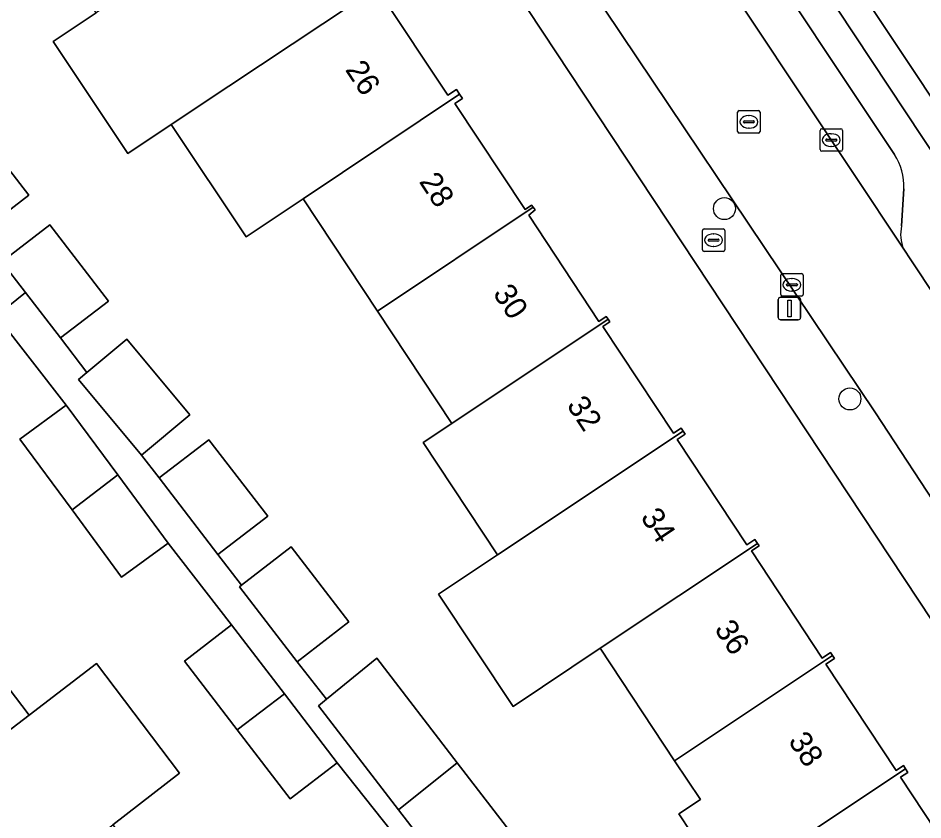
# Model space of a CAD drawing. Extents: x 160030 to 160839, y 385325 to 386450.
# Drawn here: x 160609.22 to 160649.5, y 385616.75 to 385652.45 of the extents above; entities that cross this region are included whole.
import ezdxf

# ---------------------------------------------------------------- set-up
doc = ezdxf.new("R2010")
doc.units = 0
for name, color, linetype in [('IMGEO_Boom', 7, 'Continuous'), ('IMGEO_Brandkraan', 7, 'Continuous'), ('IMGEO_Erf', 7, 'Continuous'), ('IMGEO_Groenvoorziening', 7, 'Continuous'), ('IMGEO_Kolk', 7, 'Continuous'), ('IMGEO_Lichtmast', 7, 'Continuous'), ('IMGEO_Pand', 7, 'Continuous'), ('IMGEO_Pand_nummerreeks', 7, 'Continuous'), ('IMGEO_Parkeervlak_open', 7, 'Continuous'), ('IMGEO_Rijbaan_lokaal_open', 7, 'Continuous'), ('IMGEO_Rioolput', 7, 'Continuous'), ('IMGEO_Voetpad_open', 7, 'Continuous')]:
    doc.layers.add(name, color=color, linetype=linetype)

msp = doc.modelspace()

# ---------------------------------------------------------------- linework, layer by layer
at = {"layer": 'IMGEO_Boom'}
for centre in [(160640.667, 385643.973), (160646.252, 385635.498)]:
    msp.add_circle(centre, 0.489, dxfattribs=at)
at = {"layer": 'IMGEO_Brandkraan'}
for p, q in [((160639.683, 385642.142), (160639.683, 385642.994)), ((160639.758, 385643.068), (160640.61, 385643.068)), ((160640.684, 385642.994), (160640.684, 385642.142)), ((160639.942, 385642.562), (160639.942, 385642.574)), ((160640.38, 385642.525), (160639.982, 385642.525)), ((160639.985, 385642.611), (160640.383, 385642.611)), ((160640.171, 385642.848), (160640.196, 385642.848)), ((160640.426, 385642.574), (160640.426, 385642.562)), ((160640.194, 385642.288), (160640.169, 385642.288)), ((160640.61, 385642.068), (160639.758, 385642.068))]:
    msp.add_line(p, q, dxfattribs=at)
for points in [[(160639.683, 385642.142), (160639.683, 385642.994)], [(160639.758, 385643.068), (160640.61, 385643.068)], [(160640.684, 385642.994), (160640.684, 385642.142)], [(160640.61, 385642.068), (160639.758, 385642.068)]]:
    msp.add_lwpolyline(points, dxfattribs=at)
for centre, radius, start, end in [((160639.76, 385642.992), 0.0765, 91.552, 178.448), ((160639.76, 385642.992), 0.0765, 91.552, 178.448), ((160640.608, 385642.992), 0.0765, 1.552, 88.448), ((160640.608, 385642.992), 0.0765, 1.552, 88.448), ((160639.982, 385642.571), 0.0403, 85.8775, 175.7526), ((160639.979, 385642.561), 0.0366, 178.938, 274.7102), ((160640.383, 385642.568), 0.043, 264.8664, 352.4533), ((160640.387, 385642.573), 0.0386, 1.7309, 96.639), ((160639.76, 385642.144), 0.0765, 181.552, 268.448), ((160639.76, 385642.144), 0.0765, 181.552, 268.448), ((160640.608, 385642.144), 0.0765, 271.552, 358.448), ((160640.608, 385642.144), 0.0765, 271.552, 358.448)]:
    msp.add_arc(centre, radius, start, end, dxfattribs=at)
for centre, major_axis, ratio, start_param, end_param in [((160640.17, 385642.568), (-0.387, 0.002), 0.722429, 4.712389, 7.853982), ((160640.195, 385642.568), (-0.39, 0.002), 0.717154, 1.570796, 4.712389)]:
    msp.add_ellipse(centre, major_axis=major_axis, ratio=ratio, start_param=start_param, end_param=end_param, dxfattribs=at)
at = {"layer": 'IMGEO_Erf'}
for points in [[(160659.826, 385610.631), (160621.392, 385668.766)], [(160627.937, 385626.799), (160630.57, 385628.555), (160627.261, 385633.561), (160628.524, 385634.404), (160625.216, 385639.409), (160621.908, 385644.414), (160619.368, 385642.72), (160616.039, 385647.713), (160614.103, 385646.422), (160610.775, 385651.413), (160612.692, 385652.691), (160609.279, 385657.852), (160612.187, 385659.774), (160611.298, 385661.118), (160603.086, 385654.896)], [(160625.341, 385653.57), (160628.351, 385649.016), (160628.738, 385649.272), (160628.877, 385649.062), (160629, 385648.875), (160628.665, 385648.653), (160631.788, 385643.928), (160632.08, 385644.129), (160632.152, 385644.033), (160632.236, 385643.921), (160631.953, 385643.683), (160635.082, 385638.95), (160635.406, 385639.163), (160635.484, 385639.045), (160635.564, 385638.924), (160635.26, 385638.724), (160638.402, 385633.97), (160638.741, 385634.194), (160638.828, 385634.063), (160638.918, 385633.927), (160638.564, 385633.693), (160641.667, 385628.998), (160642.023, 385629.233), (160642.139, 385629.058), (160642.207, 385628.955), (160641.868, 385628.73), (160645.02, 385623.961), (160645.389, 385624.207), (160645.478, 385624.074), (160645.567, 385623.941), (160645.183, 385623.685), (160648.309, 385618.954), (160648.638, 385619.171), (160648.73, 385619.031), (160648.837, 385618.869), (160648.507, 385618.651), (160651.627, 385613.931)], [(160607.09, 385647.935), (160609.693, 385644.576), (160607.597, 385642.952)], [(160608.502, 385641.607), (160610.64, 385643.246), (160613.239, 385639.854), (160611.101, 385638.215), (160612.276, 385636.681), (160614.056, 385638.165), (160616.865, 385634.793), (160614.711, 385632.998), (160615.496, 385631.977), (160617.712, 385633.681), (160620.334, 385630.271), (160618.118, 385628.566), (160619.165, 385627.205), (160621.382, 385628.909), (160623.952, 385625.567), (160621.648, 385623.795), (160622.953, 385622.127), (160625.189, 385623.958), (160628.775, 385619.296), (160631.364, 385615.929)], [(160626.283, 385615.686), (160623.427, 385619.301), (160621.33, 385617.695), (160618.98, 385620.762), (160616.63, 385623.828), (160618.727, 385625.435), (160615.895, 385629.081), (160613.831, 385627.56), (160611.62, 385630.561), (160609.302, 385633.707), (160611.366, 385635.227), (160608.251, 385639.212)], [(160640.827, 385613.692), (160638.629, 385617.018), (160639.594, 385617.656), (160638.45, 385619.387), (160635.141, 385624.393), (160633.878, 385623.55), (160631.267, 385621.807), (160627.937, 385626.799)], [(160606.006, 385626.286), (160609.719, 385621.412), (160612.714, 385623.713), (160616.406, 385618.828), (160613.432, 385616.537), (160617.145, 385611.662), (160620.948, 385606.669), (160615.13, 385602.205), (160618.999, 385597.196), (160621.346, 385599.064), (160625.08, 385594.175), (160622.696, 385592.354), (160620.807, 385590.841), (160624.639, 385585.808), (160618.564, 385581.181), (160614.731, 385586.213), (160611.004, 385591.106), (160607.169, 385596.142)]]:
    msp.add_lwpolyline(points, dxfattribs=at)
at = {"layer": 'IMGEO_Groenvoorziening'}
msp.add_lwpolyline([(160648.485, 385651.012), (160616.883, 385698.474), (160614.43, 385696.632), (160630.346, 385672.612), (160632.833, 385672.296), (160651, 385644.852), (160650.423, 385642.196), (160652.095, 385639.654), (160654.828, 385641.486)], close=True, dxfattribs=at)
at = {"layer": 'IMGEO_Kolk'}
for p, q in [((160644.922, 385646.598), (160644.922, 385647.45)), ((160644.997, 385647.524), (160645.849, 385647.524)), ((160645.923, 385647.45), (160645.923, 385646.598)), ((160645.181, 385647.018), (160645.181, 385647.03)), ((160645.619, 385646.981), (160645.221, 385646.981)), ((160645.224, 385647.067), (160645.622, 385647.067)), ((160645.41, 385647.304), (160645.435, 385647.304)), ((160645.665, 385647.03), (160645.665, 385647.018)), ((160645.849, 385646.524), (160644.997, 385646.524)), ((160645.433, 385646.744), (160645.408, 385646.744)), ((160643.171, 385640.154), (160643.171, 385641.006)), ((160643.246, 385641.08), (160644.098, 385641.08)), ((160644.172, 385641.006), (160644.172, 385640.154)), ((160643.43, 385640.574), (160643.43, 385640.586)), ((160643.868, 385640.537), (160643.47, 385640.537)), ((160643.473, 385640.623), (160643.871, 385640.623)), ((160643.659, 385640.86), (160643.684, 385640.86)), ((160643.914, 385640.586), (160643.914, 385640.574)), ((160644.098, 385640.08), (160643.246, 385640.08)), ((160643.682, 385640.3), (160643.657, 385640.3))]:
    msp.add_line(p, q, dxfattribs=at)
for points in [[(160644.922, 385646.598), (160644.922, 385647.45)], [(160644.997, 385647.524), (160645.849, 385647.524)], [(160645.923, 385647.45), (160645.923, 385646.598)], [(160645.849, 385646.524), (160644.997, 385646.524)], [(160643.171, 385640.154), (160643.171, 385641.006)], [(160643.246, 385641.08), (160644.098, 385641.08)], [(160644.172, 385641.006), (160644.172, 385640.154)], [(160644.098, 385640.08), (160643.246, 385640.08)]]:
    msp.add_lwpolyline(points, dxfattribs=at)
for centre, radius, start, end in [((160644.999, 385647.448), 0.0765, 91.552, 178.448), ((160644.999, 385647.448), 0.0765, 91.552, 178.448), ((160645.847, 385647.448), 0.0765, 1.552, 88.448), ((160645.847, 385647.448), 0.0765, 1.552, 88.448), ((160645.221, 385647.027), 0.0403, 85.8775, 175.7526), ((160645.218, 385647.017), 0.0366, 178.938, 274.7102), ((160645.622, 385647.024), 0.043, 264.8664, 352.4533), ((160645.626, 385647.029), 0.0386, 1.7309, 96.639), ((160644.999, 385646.6), 0.0765, 181.552, 268.448), ((160644.999, 385646.6), 0.0765, 181.552, 268.448), ((160645.847, 385646.6), 0.0765, 271.552, 358.448), ((160645.847, 385646.6), 0.0765, 271.552, 358.448), ((160643.248, 385641.004), 0.0765, 91.552, 178.448), ((160643.248, 385641.004), 0.0765, 91.552, 178.448), ((160644.096, 385641.004), 0.0765, 1.552, 88.448), ((160644.096, 385641.004), 0.0765, 1.552, 88.448), ((160643.47, 385640.583), 0.0403, 85.8775, 175.7526), ((160643.467, 385640.573), 0.0366, 178.938, 274.7102), ((160643.871, 385640.58), 0.043, 264.8664, 352.4533), ((160643.875, 385640.585), 0.0386, 1.7309, 96.639), ((160643.248, 385640.156), 0.0765, 181.552, 268.448), ((160643.248, 385640.156), 0.0765, 181.552, 268.448), ((160644.096, 385640.156), 0.0765, 271.552, 358.448), ((160644.096, 385640.156), 0.0765, 271.552, 358.448)]:
    msp.add_arc(centre, radius, start, end, dxfattribs=at)
for centre, major_axis, ratio, start_param, end_param in [((160645.409, 385647.024), (-0.387, 0.002), 0.722429, 4.712389, 7.853982), ((160645.434, 385647.024), (-0.39, 0.002), 0.717154, 1.570796, 4.712389), ((160643.658, 385640.58), (-0.387, 0.002), 0.722429, 4.712389, 7.853982), ((160643.683, 385640.58), (-0.39, 0.002), 0.717154, 1.570796, 4.712389)]:
    msp.add_ellipse(centre, major_axis=major_axis, ratio=ratio, start_param=start_param, end_param=end_param, dxfattribs=at)
at = {"layer": 'IMGEO_Lichtmast'}
for p, q in [((160643.066, 385639.122), (160643.066, 385639.922)), ((160643.066, 385639.922), (160643.066, 385639.122)), ((160643.166, 385640.022), (160643.956, 385640.022)), ((160643.956, 385640.022), (160643.166, 385640.022)), ((160644.056, 385639.922), (160644.056, 385639.122)), ((160644.056, 385639.122), (160644.056, 385639.922)), ((160643.956, 385639.022), (160643.166, 385639.022)), ((160643.166, 385639.022), (160643.956, 385639.022))]:
    msp.add_line(p, q, dxfattribs=at)
msp.add_lwpolyline([(160643.486, 385639.897), (160643.636, 385639.897), (160643.636, 385639.147), (160643.486, 385639.147), (160643.486, 385639.897)], dxfattribs=at)
for centre, start, end in [((160643.166, 385639.922), 90, 180), ((160643.166, 385639.922), 90, 180), ((160643.956, 385639.922), 0, 90), ((160643.956, 385639.922), 360, 90), ((160643.166, 385639.122), 180, 270), ((160643.166, 385639.122), 180, 270), ((160643.956, 385639.122), 270, 0), ((160643.956, 385639.122), 270, 0)]:
    msp.add_arc(centre, 0.1, start, end, dxfattribs=at)
at = {"layer": 'IMGEO_Pand'}
for points in [[(160621.921, 385658.677), (160622.349, 385658.96), (160622.27, 385659.079), (160615.29, 385654.424), (160613.162, 385653.005), (160613.029, 385652.916), (160612.692, 385652.691), (160610.775, 385651.413), (160614.103, 385646.422), (160616.039, 385647.713), (160618.599, 385649.42), (160625.605, 385654.091), (160625.534, 385654.199), (160625.079, 385653.899)], [(160625.341, 385653.57), (160625.765, 385653.85), (160625.605, 385654.091), (160618.599, 385649.42), (160616.039, 385647.713), (160619.368, 385642.72), (160621.908, 385644.414), (160628.877, 385649.062), (160628.738, 385649.272), (160628.351, 385649.016)], [(160632.152, 385644.033), (160632.08, 385644.129), (160631.788, 385643.928), (160628.665, 385648.653), (160629, 385648.875), (160628.877, 385649.062), (160621.908, 385644.414), (160625.216, 385639.409)], [(160605.011, 385646.289), (160607.597, 385642.952), (160609.693, 385644.576), (160607.09, 385647.935)], [(160635.484, 385639.045), (160635.406, 385639.163), (160635.082, 385638.95), (160631.953, 385643.683), (160632.236, 385643.921), (160632.152, 385644.033), (160625.216, 385639.409), (160628.524, 385634.404)], [(160608.502, 385641.607), (160609.556, 385640.232), (160611.101, 385638.215), (160613.239, 385639.854), (160610.64, 385643.246)], [(160628.524, 385634.404), (160627.261, 385633.561), (160630.57, 385628.555), (160638.828, 385634.063), (160638.741, 385634.194), (160638.402, 385633.97), (160635.26, 385638.724), (160635.564, 385638.924), (160635.484, 385639.045)], [(160614.056, 385638.165), (160612.276, 385636.681), (160611.902, 385636.37), (160614.711, 385632.998), (160616.865, 385634.793)], [(160611.62, 385630.561), (160613.66, 385632.115), (160611.366, 385635.227), (160609.302, 385633.707)], [(160642.139, 385629.058), (160642.023, 385629.233), (160641.667, 385628.998), (160638.564, 385633.693), (160638.918, 385633.927), (160638.828, 385634.063), (160630.57, 385628.555), (160627.937, 385626.799), (160631.267, 385621.807), (160633.878, 385623.55), (160635.141, 385624.393)], [(160615.496, 385631.977), (160618.118, 385628.566), (160620.334, 385630.271), (160617.712, 385633.681)], [(160613.66, 385632.115), (160611.62, 385630.561), (160613.831, 385627.56), (160615.895, 385629.081)], [(160619.165, 385627.205), (160619.077, 385627.137), (160621.648, 385623.795), (160623.952, 385625.567), (160621.382, 385628.909)], [(160641.868, 385628.73), (160642.207, 385628.955), (160642.139, 385629.058), (160635.141, 385624.393), (160638.45, 385619.387), (160645.478, 385624.074), (160645.389, 385624.207), (160645.02, 385623.961)], [(160600.173, 385621.844), (160603.885, 385616.969), (160609.719, 385621.412), (160606.006, 385626.286)], [(160618.98, 385620.762), (160621.081, 385622.363), (160618.727, 385625.435), (160616.63, 385623.828)], [(160625.189, 385623.958), (160622.953, 385622.127), (160622.6, 385621.838), (160626.163, 385617.205), (160628.775, 385619.296)], [(160648.73, 385619.031), (160648.638, 385619.171), (160648.309, 385618.954), (160645.183, 385623.685), (160645.567, 385623.941), (160645.478, 385624.074), (160638.45, 385619.387), (160639.594, 385617.656), (160638.629, 385617.018), (160640.827, 385613.692), (160641.792, 385614.33), (160641.758, 385614.382)], [(160609.719, 385621.412), (160603.885, 385616.969), (160607.598, 385612.094), (160613.432, 385616.537), (160616.406, 385618.828), (160612.714, 385623.713)], [(160621.081, 385622.363), (160618.98, 385620.762), (160621.33, 385617.695), (160623.427, 385619.301)], [(160628.775, 385619.296), (160626.163, 385617.205), (160628.712, 385613.89), (160629.016, 385614.124), (160631.364, 385615.929)], [(160648.507, 385618.651), (160648.837, 385618.869), (160648.73, 385619.031), (160641.758, 385614.382), (160641.792, 385614.33), (160645.067, 385609.376), (160652.037, 385614.024), (160651.955, 385614.147), (160651.627, 385613.931)]]:
    msp.add_lwpolyline(points, close=True, dxfattribs=at)
at = {"layer": 'IMGEO_Parkeervlak_open'}
for points in [[(160629.364, 385671.157), (160629.498, 385670.969), (160630.463, 385669.611), (160639.565, 385655.842), (160648.648, 385642.168)], [(160648.235, 385646.379), (160641.221, 385656.94), (160633.105, 385669.21)], [(160648.556, 385643.204), (160648.649, 385644.855)]]:
    msp.add_lwpolyline(points, dxfattribs=at)
for centre, radius, start, end in [((160646.141, 385644.992), 2.512, 356.8743, 33.5214), ((160650.158, 385642.824), 1.646, 166.6614, 203.4881)]:
    msp.add_arc(centre, radius, start, end, dxfattribs=at)
at = {"layer": 'IMGEO_Rijbaan_lokaal_open'}
for points in [[(160620.236, 385684.545), (160613.639, 385694.478), (160609.621, 385691.591), (160610.687, 385690.145), (160620.364, 385675.2), (160621.083, 385674.122), (160623.693, 385670.21), (160625.269, 385667.847), (160632.506, 385657.062), (160647.398, 385634.883), (160650.521, 385630.106)], [(160655.171, 385632.345), (160654.566, 385633.256), (160648.969, 385641.684), (160648.648, 385642.168), (160639.565, 385655.842), (160630.463, 385669.611), (160629.498, 385670.969), (160629.364, 385671.157), (160624.662, 385677.777), (160620.236, 385684.545)], [(160608.374, 385639.308), (160609.556, 385640.232), (160608.502, 385641.607)]]:
    msp.add_lwpolyline(points, dxfattribs=at)
at = {"layer": 'IMGEO_Rioolput'}
for p, q in [((160641.254, 385647.408), (160641.254, 385648.26)), ((160641.329, 385648.334), (160642.181, 385648.334)), ((160642.255, 385648.26), (160642.255, 385647.408)), ((160641.513, 385647.828), (160641.513, 385647.84)), ((160641.951, 385647.791), (160641.553, 385647.791)), ((160641.556, 385647.877), (160641.954, 385647.877)), ((160641.742, 385648.114), (160641.767, 385648.114)), ((160641.997, 385647.84), (160641.997, 385647.828)), ((160642.181, 385647.334), (160641.329, 385647.334)), ((160641.765, 385647.554), (160641.74, 385647.554))]:
    msp.add_line(p, q, dxfattribs=at)
for points in [[(160641.254, 385647.408), (160641.254, 385648.26)], [(160641.329, 385648.334), (160642.181, 385648.334)], [(160642.255, 385648.26), (160642.255, 385647.408)], [(160642.181, 385647.334), (160641.329, 385647.334)]]:
    msp.add_lwpolyline(points, dxfattribs=at)
for centre, radius, start, end in [((160641.331, 385648.258), 0.0765, 91.552, 178.448), ((160641.331, 385648.258), 0.0765, 91.552, 178.448), ((160642.179, 385648.258), 0.0765, 1.552, 88.448), ((160642.179, 385648.258), 0.0765, 1.552, 88.448), ((160641.553, 385647.837), 0.0403, 85.8775, 175.7526), ((160641.55, 385647.827), 0.0366, 178.938, 274.7102), ((160641.954, 385647.834), 0.043, 264.8664, 352.4533), ((160641.958, 385647.839), 0.0386, 1.7309, 96.639), ((160641.331, 385647.41), 0.0765, 181.552, 268.448), ((160641.331, 385647.41), 0.0765, 181.552, 268.448), ((160642.179, 385647.41), 0.0765, 271.552, 358.448), ((160642.179, 385647.41), 0.0765, 271.552, 358.448)]:
    msp.add_arc(centre, radius, start, end, dxfattribs=at)
for centre, major_axis, ratio, start_param, end_param in [((160641.741, 385647.834), (-0.387, 0.002), 0.722429, 4.712389, 7.853982), ((160641.766, 385647.834), (-0.39, 0.002), 0.717154, 1.570796, 4.712389)]:
    msp.add_ellipse(centre, major_axis=major_axis, ratio=ratio, start_param=start_param, end_param=end_param, dxfattribs=at)
at = {"layer": 'IMGEO_Voetpad_open'}
msp.add_lwpolyline([(160648.485, 385651.012), (160654.828, 385641.486), (160652.095, 385639.654), (160650.423, 385642.196), (160651, 385644.852), (160632.833, 385672.296), (160630.346, 385672.612), (160614.43, 385696.632), (160616.883, 385698.474)], close=True, dxfattribs=at)
for points in [[(160650.521, 385630.106), (160647.398, 385634.883), (160632.506, 385657.062), (160625.269, 385667.847), (160623.693, 385670.21), (160621.392, 385668.766), (160659.826, 385610.631), (160663.634, 385605.901), (160669.006, 385610.003), (160677.119, 385616.482), (160678.833, 385617.915), (160680.284, 385619.129)], [(160633.105, 385669.21), (160641.221, 385656.94), (160648.235, 385646.379)], [(160648.648, 385642.168), (160648.969, 385641.684), (160654.566, 385633.256), (160655.878, 385633.929), (160677.356, 385642.72), (160676.224, 385645.711), (160660.048, 385639.025), (160657.59, 385642.908), (160657.533, 385643.003), (160661.785, 385645.857), (160656.795, 385653.391)], [(160648.649, 385644.855), (160648.556, 385643.204)], [(160628.712, 385613.89), (160626.163, 385617.205), (160622.6, 385621.838), (160622.953, 385622.127), (160621.648, 385623.795), (160619.077, 385627.137), (160619.165, 385627.205), (160618.118, 385628.566), (160615.496, 385631.977), (160614.711, 385632.998), (160611.902, 385636.37), (160612.276, 385636.681), (160611.101, 385638.215), (160609.556, 385640.232), (160608.374, 385639.308)], [(160608.251, 385639.212), (160611.366, 385635.227), (160613.66, 385632.115), (160615.895, 385629.081), (160618.727, 385625.435), (160621.081, 385622.363), (160623.427, 385619.301), (160626.283, 385615.686)]]:
    msp.add_lwpolyline(points, dxfattribs=at)
for centre, radius, start, end in [((160646.141, 385644.992), 2.512, 356.8743, 33.5214), ((160650.158, 385642.824), 1.646, 166.6614, 203.4881)]:
    msp.add_arc(centre, radius, start, end, dxfattribs=at)

# ---------------------------------------------------------------- texts
at = {"layer": 'IMGEO_Pand_nummerreeks'}
for s, rotation, p in [('26', 303.4147, (160623.757, 385650.159)), ('28', 303.4161, (160627.045, 385645.175)), ('30', 303.4161, (160630.332, 385640.193)), ('32', 303.4161, (160633.616, 385635.215)), ('34', 303.4147, (160636.905, 385630.23)), ('36', 303.4147, (160640.193, 385625.248)), ('38', 303.4147, (160643.481, 385620.263))]:
    msp.add_text(s, height=1, rotation=rotation, dxfattribs=at).set_placement(p)

doc.saveas('drawing.dxf')
